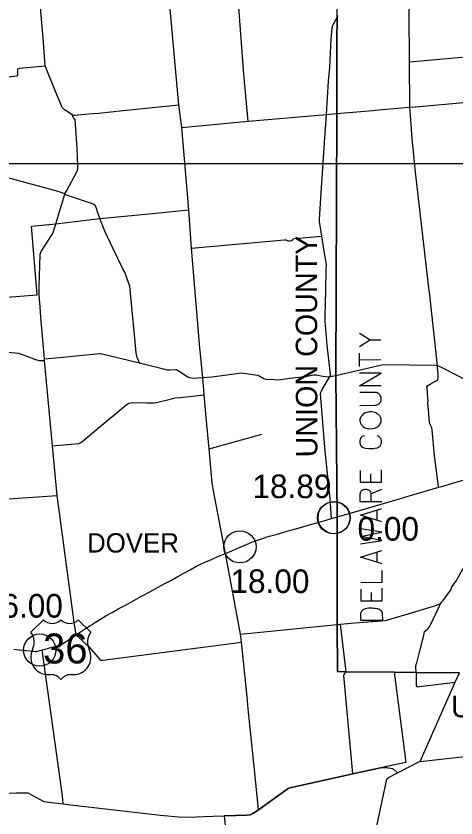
# Model space of a CAD drawing. Extents: x 1659811 to 1934326, y 644115 to 934867.
# Drawn here: x 1744520 to 1765018, y 811541 to 848887 of the extents above; entities that cross this region are included whole.
import ezdxf

# ---------------------------------------------------------------- set-up
doc = ezdxf.new("R2010")
doc.units = 0
for name, color, linetype in [('Default', 7, 'Continuous'), ('GM_X_Adjacent_County_Text', 7, 'Continuous'), ('GM_X_County', 7, 'Continuous'), ('GM_X_County_Road', 7, 'Continuous'), ('GM_X_Township', 7, 'Continuous'), ('GM_X_Township_Road', 7, 'Continuous'), ('GM_X_Township_Text', 7, 'Continuous'), ('GM_X_US_Route', 7, 'Continuous'), ('GM_X_US_Shield', 7, 'Continuous'), ('SH_Text', 7, 'Continuous')]:
    doc.layers.add(name, color=color, linetype=linetype)

msp = doc.modelspace()

# ---------------------------------------------------------------- linework, layer by layer
at = {"layer": 'Default'}
for centre in [(1759320, 825519), (1759320, 825519), (1759342, 825530), (1759342, 825530), (1754952, 824167), (1745623, 819359)]:
    msp.add_circle(centre, 750, dxfattribs=at)
at = {"layer": 'GM_X_Adjacent_County_Text'}
for p, q in [((1760999, 833804), (1761519, 833807)), ((1760525, 832566), (1760522, 833188)), ((1760524, 832881), (1761524, 832886)), ((1761050, 827175), (1761048, 827561)), ((1761046, 826632), (1761556, 826855)), ((1761325, 825870), (1761328, 825405)), ((1761336, 823917), (1761338, 823453)), ((1761080, 821656), (1761078, 822042))]:
    msp.add_line(p, q, dxfattribs=at)
for points in [[(1760520, 833503), (1760999, 833804), (1760517, 834101)], [(1761530, 831666), (1760530, 831660), (1761527, 832256), (1760527, 832251)], [(1760535, 830755), (1761236, 830759), (1761307, 830767), (1761330, 830775), (1761370, 830791), (1761401, 830807), (1761432, 830831), (1761448, 830847), (1761456, 830855), (1761479, 830886), (1761495, 830910), (1761511, 830941), (1761526, 830989), (1761534, 831036), (1761533, 831083), (1761525, 831130), (1761517, 831162), (1761493, 831209), (1761470, 831248), (1761438, 831280), (1761398, 831311), (1761351, 831334), (1761312, 831350), (1761233, 831357), (1760532, 831353)], [(1760547, 829976), (1760555, 829952), (1760563, 829928), (1760587, 829889), (1760603, 829866), (1760635, 829826), (1760666, 829795), (1760682, 829779), (1760714, 829756), (1760793, 829717), (1760872, 829686), (1760943, 829671), (1761045, 829663), (1761155, 829672), (1761234, 829696), (1761297, 829720), (1761328, 829736), (1761367, 829760), (1761407, 829791), (1761430, 829815), (1761454, 829839), (1761477, 829870), (1761500, 829910), (1761532, 829981), (1761539, 830020), (1761539, 830099), (1761531, 830130), (1761523, 830162), (1761507, 830201), (1761483, 830240), (1761467, 830264), (1761451, 830287), (1761427, 830311), (1761396, 830334), (1761372, 830350), (1761348, 830366), (1761325, 830381), (1761277, 830405), (1761222, 830428), (1761159, 830443), (1761104, 830451), (1761096, 830451), (1761041, 830451), (1760994, 830450), (1760931, 830442), (1760868, 830426), (1760821, 830410), (1760766, 830386), (1760718, 830362), (1760671, 830323), (1760640, 830291), (1760609, 830259), (1760585, 830228), (1760562, 830180), (1760546, 830133), (1760539, 830086), (1760539, 830031), (1760547, 829976)], [(1760740, 829339), (1760653, 829299), (1760606, 829259), (1760575, 829220), (1760559, 829188), (1760544, 829102), (1760544, 829015), (1760577, 828905), (1760624, 828842), (1760664, 828811), (1760719, 828780), (1760806, 828757), (1760963, 828750), (1761081, 828750), (1761160, 828751), (1761231, 828759), (1761357, 828783), (1761380, 828791), (1761435, 828823), (1761475, 828855), (1761514, 828910), (1761529, 828957), (1761544, 829020), (1761544, 829091), (1761536, 829162), (1761528, 829186), (1761512, 829217), (1761480, 829248), (1761441, 829288), (1761393, 829319), (1761354, 829342)], [(1760551, 827716), (1760554, 827173), (1761554, 827178), (1761551, 827761)], [(1761559, 826265), (1760559, 826259), (1760557, 826637), (1760565, 826677), (1760580, 826732), (1760596, 826756), (1760612, 826779), (1760651, 826811), (1760690, 826835), (1760753, 826851), (1760848, 826851), (1760879, 826844), (1760926, 826828), (1760982, 826797), (1761005, 826766), (1761021, 826742), (1761029, 826726), (1761037, 826703), (1761046, 826632), (1761048, 826262)], [(1761564, 825328), (1760563, 825637), (1761561, 825950)], [(1760570, 824307), (1761569, 824462), (1760568, 824653), (1761567, 824855), (1760566, 825007)], [(1761575, 823375), (1760573, 823685), (1761571, 823997)], [(1760579, 822512), (1761579, 822517), (1761576, 823060)], [(1760581, 822197), (1760584, 821654), (1761584, 821659), (1761581, 822242)], [(1760589, 820733), (1760587, 821079), (1760595, 821110), (1760610, 821150), (1760626, 821174), (1760657, 821205), (1760681, 821229), (1760712, 821253), (1760807, 821301), (1760948, 821325), (1761058, 821326), (1761113, 821326), (1761184, 821318), (1761255, 821311), (1761326, 821303), (1761366, 821296), (1761421, 821272), (1761452, 821257), (1761516, 821202), (1761563, 821147), (1761571, 821131), (1761579, 821116), (1761587, 821084), (1761589, 820738), (1760589, 820733)]]:
    msp.add_lwpolyline(points, dxfattribs=at)
at = {"layer": 'GM_X_County'}
for points in [[(1765188, 818306), (1763158, 818312), (1762137, 818333), (1759879, 818354), (1759498, 818358), (1759475, 820549), (1759482, 825563), (1759416, 832152), (1759463, 844341), (1759463, 847793), (1759489, 848768), (1759505, 848913)], [(1759505, 848913), (1759489, 848768), (1759463, 847793), (1759463, 844341), (1759416, 832152), (1759482, 825563), (1759475, 820549), (1759498, 818358), (1759879, 818354), (1762137, 818333), (1763158, 818312), (1765188, 818306)]]:
    msp.add_lwpolyline(points, dxfattribs=at)
at = {"layer": 'GM_X_County_Road'}
for points in [[(1755343, 843985), (1755132, 846184), (1754745, 851376), (1754646, 852772), (1754563, 853691), (1754579, 854251), (1754598, 855079)], [(1758992, 844295), (1759075, 845851), (1759134, 846497), (1759206, 847806), (1759245, 848332), (1759260, 848380), (1759287, 848448), (1759331, 848532), (1759428, 848711), (1759477, 848832), (1759487, 848903), (1759483, 849133), (1759497, 852956)], [(1764156, 832620), (1763784, 836032), (1763776, 836097), (1763123, 841759), (1763037, 842583), (1762977, 843169), (1762897, 844278), (1762874, 844646), (1762856, 846750), (1762837, 849052), (1762835, 849154), (1762790, 850103), (1762786, 850187), (1762639, 852096), (1762618, 852326)], [(1752575, 839860), (1752247, 843701), (1752102, 844754), (1751637, 849906), (1751536, 851084)], [(1746370, 839209), (1746371, 839211), (1746795, 840591), (1746799, 840615), (1746864, 840727), (1747377, 841690), (1747404, 841802), (1747407, 841913), (1747361, 842711), (1747275, 844048), (1747217, 844133), (1747117, 844309), (1746776, 844526), (1746677, 844633), (1746606, 844780), (1746366, 845374), (1745876, 846572), (1745800, 847670), (1745644, 849476)], [(1738347, 845475), (1743708, 846017), (1744558, 846102), (1744590, 846116), (1744600, 846172), (1744604, 846421), (1744622, 846447), (1744680, 846465), (1745876, 846572)], [(1747117, 844309), (1747240, 844267), (1747274, 844275), (1747381, 844290), (1747905, 844326), (1748360, 844369), (1749514, 844490), (1752102, 844754)], [(1752247, 843701), (1755343, 843985), (1758992, 844295), (1759463, 844341)], [(1759221, 825482), (1759158, 826407), (1758928, 828624), (1758709, 831287), (1758715, 831353), (1758762, 831461), (1759075, 831990), (1759150, 832105), (1759169, 832210), (1759017, 833559), (1758920, 834671), (1758924, 834954), (1758942, 835516), (1758947, 836091), (1758974, 837068), (1758980, 837317), (1758881, 837937), (1758767, 838642), (1758657, 839321), (1758652, 839416), (1758683, 839929), (1758735, 840655), (1758809, 841796), (1758878, 842763), (1758992, 844295)], [(1737234, 843108), (1740034, 842392), (1741462, 842026), (1744288, 841317), (1746468, 840732), (1746689, 840660), (1746799, 840615)], [(1746795, 840591), (1746849, 840553), (1748120, 840144), (1748186, 840100), (1748224, 840032), (1748354, 839642), (1748425, 839454)], [(1748425, 839454), (1750554, 839662), (1752575, 839860)], [(1753385, 830191), (1753385, 830192), (1753291, 831245), (1753226, 832060), (1753090, 833439), (1752700, 838070), (1752575, 839860)], [(1747325, 820073), (1747236, 820656), (1746441, 826562), (1746216, 828876), (1745853, 832842), (1745847, 832924), (1745674, 834857), (1745638, 835341), (1745600, 835895), (1745601, 836324), (1745609, 836783), (1745622, 837250), (1745647, 837796), (1745692, 837920), (1745831, 838139), (1746103, 838579), (1746200, 838716), (1746259, 838848), (1746370, 839209)], [(1752700, 838070), (1757009, 838470), (1757089, 838461), (1757181, 838423), (1757269, 838412), (1757361, 838431), (1757419, 838477), (1757452, 838507), (1757486, 838522), (1758767, 838642)], [(1741888, 835621), (1741888, 835621), (1741929, 835550), (1742391, 834821), (1742843, 834211), (1743107, 833912), (1743416, 833603), (1743565, 833455), (1743653, 833369), (1743918, 833260), (1744460, 833210), (1744636, 833182), (1745155, 832998), (1745425, 832893), (1745591, 832848), (1745853, 832842)], [(1745847, 832924), (1746717, 833005), (1747773, 833109), (1748430, 833172), (1748472, 833174), (1750276, 832734), (1751389, 832458), (1751565, 832411), (1751685, 832406), (1751943, 832432), (1752001, 832425), (1752127, 832352), (1752519, 832080), (1752611, 832047), (1752765, 832026), (1753226, 832060)], [(1759416, 832152), (1761564, 832643), (1761642, 832660), (1764071, 832622), (1764156, 832620)], [(1764156, 832620), (1764156, 832620), (1764393, 832505), (1764487, 832460), (1765471, 831949), (1765545, 831910), (1767859, 832122), (1767948, 832130)], [(1753226, 832060), (1753638, 832087), (1754229, 832164), (1755005, 832270), (1755127, 832255), (1755791, 832156), (1755877, 832111), (1756072, 832007), (1756154, 831978), (1756552, 831953), (1756742, 831951), (1756949, 831978), (1757534, 832051), (1757985, 832100), (1758382, 832175), (1758524, 832185), (1758816, 832119), (1759087, 832092), (1759150, 832105), (1759202, 832112), (1759253, 832123), (1759416, 832152)], [(1746216, 828876), (1747444, 828986), (1747504, 829010), (1747587, 829055), (1748348, 829699), (1749630, 830762), (1749698, 830805), (1749783, 830851), (1749857, 830880), (1749931, 830888), (1750646, 830878), (1750936, 830873), (1751068, 830888), (1751764, 831063), (1751933, 831102), (1752161, 831120), (1752742, 831178), (1753291, 831245)], [(1754280, 823860), (1753717, 826775), (1753682, 826960), (1753655, 827131), (1753514, 828734), (1753385, 830191)], [(1739330, 826122), (1740659, 826199), (1741912, 826252), (1742356, 826288), (1744167, 826399), (1746441, 826562)], [(1755020, 819724), (1754986, 820094), (1754280, 823860)], [(1754986, 820094), (1759475, 820549)], [(1747325, 820073), (1747764, 819656), (1747790, 819638), (1747833, 819603), (1748447, 818910), (1748467, 818894), (1748557, 818891), (1755020, 819724)], [(1755821, 811926), (1755644, 813644), (1755329, 816626), (1755284, 817177), (1755020, 819724)], [(1746720, 812200), (1746684, 812573), (1745734, 819368)], [(1763354, 814166), (1764988, 817861), (1765188, 818306)], [(1763354, 814166), (1770982, 815024)], [(1761168, 810447), (1761204, 810591), (1761793, 813351), (1761813, 813383), (1761882, 813424), (1762299, 813639), (1763326, 814167), (1763354, 814166)], [(1754198, 811641), (1754210, 811642), (1755279, 811668), (1755427, 811689), (1755556, 811742), (1755821, 811926), (1757206, 812920), (1757280, 812948), (1757913, 813089), (1760212, 813592), (1761509, 813881), (1761584, 813893), (1761584, 813893)], [(1761584, 813893), (1761792, 813885), (1761848, 813878)], [(1761848, 813878), (1761970, 813863), (1762055, 813841), (1762103, 813816), (1762299, 813639)], [(1743748, 812688), (1743888, 812697), (1744529, 812704), (1744715, 812707), (1744988, 812712), (1745058, 812711), (1745107, 812696), (1745436, 812503), (1745778, 812319), (1745832, 812303), (1745910, 812291), (1746720, 812200), (1746928, 812169), (1751245, 811668), (1752095, 811589), (1752523, 811584), (1753684, 811626), (1754198, 811641)]]:
    msp.add_lwpolyline(points, dxfattribs=at)
at = {"layer": 'GM_X_Township'}
for points in [[(1741445, 808665), (1740683, 814235), (1740027, 819303), (1739320, 826121), (1739190, 826110), (1738896, 829083), (1738732, 832296), (1738492, 835335), (1739233, 835399), (1739729, 835443), (1741888, 835621), (1745504, 835902), (1745235, 839100), (1746371, 839211), (1748425, 839454), (1750554, 839662), (1752575, 839860), (1752247, 843701), (1755343, 843985), (1758992, 844295), (1759463, 844341)], [(1762137, 818333), (1762685, 814129), (1761584, 813893), (1761509, 813881), (1760212, 813592), (1757913, 813089), (1757280, 812948), (1757206, 812920), (1755821, 811926), (1755556, 811742), (1755427, 811689), (1755279, 811668), (1754210, 811642), (1754590, 807932)]]:
    msp.add_lwpolyline(points, dxfattribs=at)
at = {"layer": 'GM_X_Township_Road'}
for points in [[(1762856, 846750), (1765656, 846999), (1767114, 846620), (1772881, 845349)], [(1762874, 844646), (1763140, 844664), (1765191, 844845), (1765624, 844879), (1765716, 844865), (1766402, 844601), (1766735, 844466), (1766824, 844428)], [(1759463, 844341), (1761147, 844487), (1761246, 844496), (1762824, 844641), (1762874, 844646)], [(1750276, 832734), (1750170, 832984), (1750156, 833040), (1750120, 833195), (1750069, 833710), (1749817, 836306), (1749798, 836388), (1749582, 836958), (1749503, 837111), (1749048, 838051), (1748656, 838861), (1748425, 839454)], [(1764213, 826942), (1764207, 826976), (1764037, 828304), (1764025, 828401), (1763904, 829610), (1763894, 829705), (1763803, 829899), (1763787, 829999), (1763773, 830109), (1763746, 830381), (1763711, 830858), (1763715, 831003), (1763707, 831098), (1763670, 831571), (1763665, 831625), (1763687, 831661), (1763731, 831691), (1763811, 831746), (1764091, 831895), (1764144, 831924), (1764176, 831950), (1764194, 832033), (1764182, 832243), (1764176, 832345), (1764161, 832556), (1764156, 832620)], [(1753514, 828734), (1755976, 829418)], [(1764300, 821518), (1764365, 821601), (1764418, 821669), (1764702, 822050), (1764739, 822100), (1764741, 822102), (1764806, 822246), (1764833, 822307), (1764889, 822387), (1765035, 822607), (1765070, 822660), (1765282, 823025), (1765334, 823113), (1765443, 823294), (1765470, 823340), (1765464, 823415)], [(1759475, 820549), (1759627, 820564), (1760130, 820613), (1761077, 820691), (1761137, 820697), (1761717, 820740), (1761791, 820745), (1761891, 820777), (1763055, 821123), (1763108, 821139), (1763965, 821405), (1764026, 821424), (1764225, 821492), (1764300, 821518)], [(1763158, 818312), (1763147, 818574), (1763154, 818635), (1763171, 818685), (1763196, 818763), (1763338, 819326), (1763352, 819382), (1763392, 819536), (1763415, 819623), (1763466, 819828), (1763489, 819918), (1763536, 820124), (1763557, 820217), (1763674, 820324), (1763743, 820387), (1763794, 820479), (1763843, 820571), (1764098, 821093), (1764122, 821141), (1764257, 821427), (1764300, 821518)], [(1759627, 820564), (1759879, 818354)], [(1760212, 813592), (1759786, 818179), (1759812, 818225), (1759845, 818265), (1759863, 818309), (1759879, 818354)], [(1763158, 818312), (1763162, 817762), (1763169, 817706), (1763190, 817670), (1763230, 817654), (1763338, 817666), (1764988, 817861)]]:
    msp.add_lwpolyline(points, dxfattribs=at)
at = {"layer": 'GM_X_US_Route'}
for points in [[(1759482, 825563), (1759881, 825677), (1762279, 826378), (1762950, 826573), (1763952, 826869), (1764213, 826942), (1764404, 826999), (1765076, 827196), (1765952, 827450), (1765996, 827463)], [(1744414, 819397), (1744671, 819375), (1744680, 819374), (1744899, 819348), (1744941, 819343), (1745183, 819318), (1745431, 819291), (1745481, 819298), (1745622, 819337), (1745734, 819368), (1745826, 819393), (1746081, 819462), (1746338, 819531), (1746559, 819587), (1746609, 819610), (1746694, 819659), (1746865, 819773), (1747107, 819933), (1747325, 820073), (1747529, 820205), (1747751, 820357), (1747992, 820502), (1748223, 820652), (1748450, 820802), (1748707, 820952), (1749000, 821114), (1749317, 821289), (1749625, 821455), (1750005, 821664), (1750396, 821878), (1750755, 822069), (1751150, 822286), (1751427, 822437), (1751759, 822619), (1752052, 822780), (1752313, 822921), (1752632, 823098), (1752905, 823247), (1753114, 823361), (1753221, 823411), (1753360, 823473), (1753622, 823584), (1753953, 823726), (1754280, 823860), (1754567, 823985), (1754888, 824119), (1755142, 824229), (1755370, 824329), (1755542, 824400), (1755725, 824462), (1755965, 824546), (1756162, 824614), (1756386, 824678), (1756701, 824765), (1757046, 824866), (1757364, 824955), (1757776, 825069), (1758193, 825185), (1758533, 825279), (1758869, 825385), (1759221, 825482), (1759482, 825563)]]:
    msp.add_lwpolyline(points, dxfattribs=at)
at = {"layer": 'GM_X_US_Shield'}
for p, q in [((1745796, 820767), (1745216, 820187)), ((1748001, 820187), (1747420, 820767)), ((1746028, 818215), (1746144, 818215)), ((1747072, 818215), (1747188, 818215))]:
    msp.add_line(p, q, dxfattribs=at)
for centre, radius, start, end in [((1746202, 821182), 580, 225.573, 314.427), ((1747014, 821182), 580, 225.573, 314.427), ((1744551, 819721), 812, 334.5471, 35.0009), ((1748666, 819721), 812, 144.9991, 205.4529), ((1746019, 819027), 812, 154.8319, 270.6383), ((1747197, 819027), 812, 269.3617, 25.1681), ((1746144, 817635), 580, 36.8699, 90), ((1747072, 817635), 580, 90, 143.1301)]:
    msp.add_arc(centre, radius, start, end, dxfattribs=at)
at = {"layer": 'SH_Text'}
msp.add_lwpolyline([(1741462, 842026), (1846073, 842026), (1846073, 754070), (1741462, 754070)], close=True, dxfattribs=at)

# ---------------------------------------------------------------- texts
at = {"layer": 'Default'}
for s, p in [('18.89', (1755535, 826435)), ('0.00', (1760432, 824456)), ('18.00', (1754511, 822016)), ('16.00', (1743021, 820871))]:
    msp.add_text(s, height=1100, dxfattribs=at).set_placement(p)
at = {"layer": 'GM_X_Adjacent_County_Text'}
for rotation, p in [(90.0931, (1758562, 828334)), (359.4149, (1764781, 816235))]:
    msp.add_text('UNION COUNTY', height=1000, rotation=rotation, dxfattribs=at).set_placement(p)
at = {"layer": 'GM_X_Township_Text'}
msp.add_text('DOVER', height=900, rotation=0, dxfattribs=at).set_placement((1747829, 823902))
at = {"layer": 'GM_X_US_Shield'}
msp.add_text('36', height=1392.2, dxfattribs=at).set_placement((1745781, 818737))

doc.saveas('drawing.dxf')
